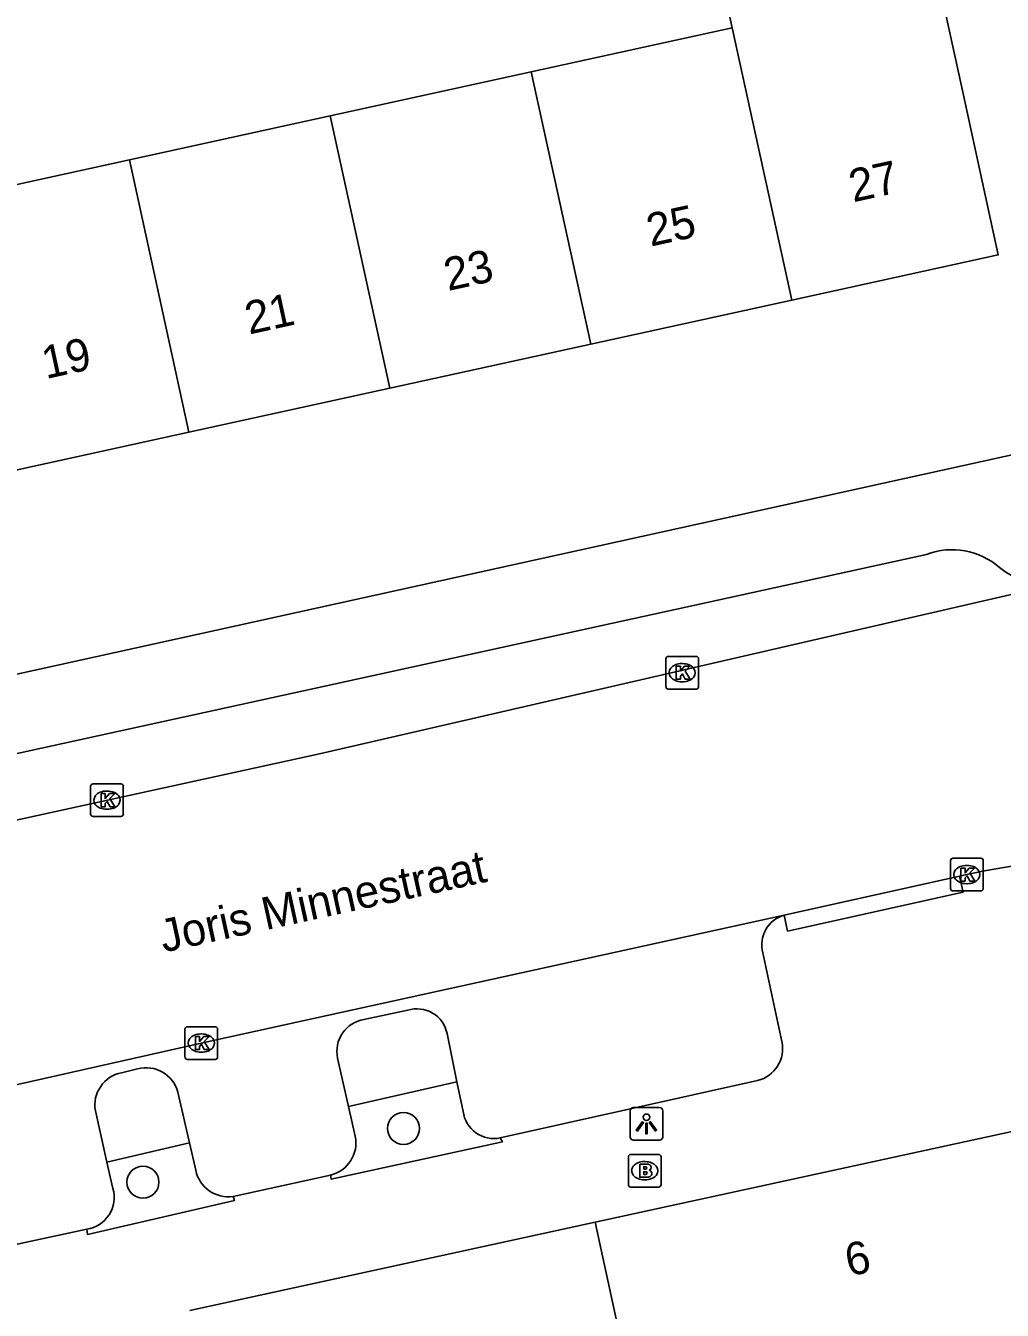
# Model space of a CAD drawing. Extents: x 160557 to 161245, y 385330 to 386505.
# Drawn here: x 160807.02 to 160836.93, y 385909.32 to 385948.64 of the extents above; entities that cross this region are included whole.
import ezdxf

# ---------------------------------------------------------------- set-up
doc = ezdxf.new("R2010")
doc.units = 0
for name, color, linetype in [('IMGEO_Boom', 7, 'Continuous'), ('IMGEO_Brandkraan', 7, 'Continuous'), ('IMGEO_Kolk', 7, 'Continuous'), ('IMGEO_Lichtpunt', 7, 'Continuous'), ('IMGEO_Openbare_ruimte_label', 7, 'Continuous'), ('IMGEO_Pand', 7, 'Continuous'), ('IMGEO_Pand_nummerreeks', 7, 'Continuous'), ('IMGEO_Parkeervlak_open', 7, 'Continuous'), ('IMGEO_Rijbaan_lokaal_gesloten', 7, 'Continuous'), ('IMGEO_Verkeerseiland_open', 7, 'Continuous'), ('IMGEO_Voetpad_open', 7, 'Continuous')]:
    doc.layers.add(name, color=color, linetype=linetype)

msp = doc.modelspace()

# ---------------------------------------------------------------- linework, layer by layer
at = {"layer": 'IMGEO_Boom'}
for centre in [(160818.592, 385914.884), (160810.615, 385913.24)]:
    msp.add_circle(centre, 0.489, dxfattribs=at)
at = {"layer": 'IMGEO_Brandkraan'}
for p, q in [((160825.477, 385913.163), (160825.477, 385914.015)), ((160825.552, 385914.089), (160826.404, 385914.089)), ((160826.478, 385914.015), (160826.478, 385913.163)), ((160825.965, 385913.869), (160825.99, 385913.869)), ((160825.988, 385913.309), (160825.963, 385913.309)), ((160826.404, 385913.089), (160825.552, 385913.089))]:
    msp.add_line(p, q, dxfattribs=at)
for points in [[(160825.477, 385913.163), (160825.477, 385914.015)], [(160825.552, 385914.089), (160826.404, 385914.089)], [(160826.478, 385914.015), (160826.478, 385913.163)], [(160825.825, 385913.789), (160825.825, 385913.389), (160826.038, 385913.389)], [(160826.056, 385913.789), (160825.825, 385913.789)], [(160826.004, 385913.708), (160825.95, 385913.708), (160825.95, 385913.632)], [(160825.95, 385913.632), (160826.003, 385913.632)], [(160826.012, 385913.556), (160825.95, 385913.556), (160825.95, 385913.475)], [(160825.95, 385913.475), (160826.012, 385913.475)], [(160826.404, 385913.089), (160825.552, 385913.089)]]:
    msp.add_lwpolyline(points, dxfattribs=at)
for centre, radius, start, end in [((160825.554, 385914.013), 0.0765, 91.552, 178.448), ((160825.554, 385914.013), 0.0765, 91.552, 178.448), ((160826.402, 385914.013), 0.0765, 1.552, 88.448), ((160826.402, 385914.013), 0.0765, 1.552, 88.448), ((160826.005, 385913.67), 0.0379, 267.8285, 90.9355), ((160826.06, 385913.644), 0.145, 59.4692, 91.5367), ((160826.085, 385913.691), 0.0922, 285.5137, 58.1501), ((160826.09, 385913.499), 0.105, 301.3115, 78.989), ((160826.013, 385913.515), 0.0404, 269.8759, 90.5077), ((160826.044, 385913.64), 0.251, 268.6676, 293.5347), ((160825.554, 385913.165), 0.0765, 181.552, 268.448), ((160825.554, 385913.165), 0.0765, 181.552, 268.448), ((160826.402, 385913.165), 0.0765, 271.552, 358.448), ((160826.402, 385913.165), 0.0765, 271.552, 358.448)]:
    msp.add_arc(centre, radius, start, end, dxfattribs=at)
for centre, major_axis, ratio, start_param, end_param in [((160825.964, 385913.589), (-0.387, 0.002), 0.722429, 4.712389, 7.853982), ((160825.989, 385913.589), (-0.39, 0.002), 0.717154, 1.570796, 4.712389)]:
    msp.add_ellipse(centre, major_axis=major_axis, ratio=ratio, start_param=start_param, end_param=end_param, dxfattribs=at)
at = {"layer": 'IMGEO_Kolk'}
for p, q in [((160826.7, 385929.333), (160827.552, 385929.333)), ((160826.625, 385928.407), (160826.625, 385929.259)), ((160827.113, 385929.113), (160827.138, 385929.113)), ((160827.626, 385929.259), (160827.626, 385928.407)), ((160827.136, 385928.553), (160827.111, 385928.553)), ((160827.552, 385928.333), (160826.7, 385928.333)), ((160809.088, 385925.432), (160809.94, 385925.432)), ((160809.013, 385924.506), (160809.013, 385925.358)), ((160809.501, 385925.212), (160809.526, 385925.212)), ((160810.014, 385925.358), (160810.014, 385924.506)), ((160809.524, 385924.652), (160809.499, 385924.652)), ((160809.94, 385924.432), (160809.088, 385924.432)), ((160835.341, 385922.229), (160835.341, 385923.081)), ((160835.416, 385923.155), (160836.268, 385923.155)), ((160836.342, 385923.081), (160836.342, 385922.229)), ((160835.829, 385922.935), (160835.854, 385922.935)), ((160835.852, 385922.375), (160835.827, 385922.375)), ((160836.268, 385922.155), (160835.416, 385922.155)), ((160811.901, 385917.07), (160811.901, 385917.922)), ((160811.976, 385917.996), (160812.828, 385917.996)), ((160812.902, 385917.922), (160812.902, 385917.07)), ((160812.389, 385917.776), (160812.414, 385917.776)), ((160812.412, 385917.216), (160812.387, 385917.216)), ((160812.828, 385916.996), (160811.976, 385916.996))]:
    msp.add_line(p, q, dxfattribs=at)
for points in [[(160826.7, 385929.333), (160827.552, 385929.333)], [(160826.625, 385928.407), (160826.625, 385929.259)], [(160826.946, 385929.033), (160827.069, 385929.033), (160827.069, 385928.882), (160827.199, 385929.033), (160827.363, 385929.033), (160827.217, 385928.882), (160827.37, 385928.633), (160827.218, 385928.633), (160827.133, 385928.797), (160827.069, 385928.73), (160827.069, 385928.633), (160826.946, 385928.633), (160826.946, 385929.033)], [(160827.626, 385929.259), (160827.626, 385928.407)], [(160827.552, 385928.333), (160826.7, 385928.333)], [(160809.088, 385925.432), (160809.94, 385925.432)], [(160809.013, 385924.506), (160809.013, 385925.358)], [(160809.334, 385925.132), (160809.457, 385925.132), (160809.457, 385924.981), (160809.587, 385925.132), (160809.751, 385925.132), (160809.605, 385924.981), (160809.758, 385924.732), (160809.606, 385924.732), (160809.521, 385924.896), (160809.457, 385924.829), (160809.457, 385924.732), (160809.334, 385924.732), (160809.334, 385925.132)], [(160810.014, 385925.358), (160810.014, 385924.506)], [(160809.94, 385924.432), (160809.088, 385924.432)], [(160835.341, 385922.229), (160835.341, 385923.081)], [(160835.416, 385923.155), (160836.268, 385923.155)], [(160836.342, 385923.081), (160836.342, 385922.229)], [(160835.662, 385922.855), (160835.785, 385922.855), (160835.785, 385922.704), (160835.915, 385922.855), (160836.079, 385922.855), (160835.933, 385922.704), (160836.086, 385922.455), (160835.934, 385922.455), (160835.849, 385922.619), (160835.785, 385922.552), (160835.785, 385922.455), (160835.662, 385922.455), (160835.662, 385922.855)], [(160836.268, 385922.155), (160835.416, 385922.155)], [(160811.901, 385917.07), (160811.901, 385917.922)], [(160811.976, 385917.996), (160812.828, 385917.996)], [(160812.902, 385917.922), (160812.902, 385917.07)], [(160812.222, 385917.696), (160812.345, 385917.696), (160812.345, 385917.545), (160812.475, 385917.696), (160812.639, 385917.696), (160812.493, 385917.545), (160812.646, 385917.296), (160812.494, 385917.296), (160812.409, 385917.46), (160812.345, 385917.393), (160812.345, 385917.296), (160812.222, 385917.296), (160812.222, 385917.696)], [(160812.828, 385916.996), (160811.976, 385916.996)]]:
    msp.add_lwpolyline(points, dxfattribs=at)
for centre, start, end in [((160826.702, 385929.257), 91.552, 178.448), ((160826.702, 385929.257), 91.552, 178.448), ((160827.55, 385929.257), 1.552, 88.448), ((160827.55, 385929.257), 1.552, 88.448), ((160826.702, 385928.409), 181.552, 268.448), ((160826.702, 385928.409), 181.552, 268.448), ((160827.55, 385928.409), 271.552, 358.448), ((160827.55, 385928.409), 271.552, 358.448), ((160809.09, 385925.356), 91.552, 178.448), ((160809.09, 385925.356), 91.552, 178.448), ((160809.938, 385925.356), 1.552, 88.448), ((160809.938, 385925.356), 1.552, 88.448), ((160809.09, 385924.508), 181.552, 268.448), ((160809.09, 385924.508), 181.552, 268.448), ((160809.938, 385924.508), 271.552, 358.448), ((160809.938, 385924.508), 271.552, 358.448), ((160835.418, 385923.079), 91.552, 178.448), ((160835.418, 385923.079), 91.552, 178.448), ((160836.266, 385923.079), 1.552, 88.448), ((160836.266, 385923.079), 1.552, 88.448), ((160835.418, 385922.231), 181.552, 268.448), ((160835.418, 385922.231), 181.552, 268.448), ((160836.266, 385922.231), 271.552, 358.448), ((160836.266, 385922.231), 271.552, 358.448), ((160811.978, 385917.92), 91.552, 178.448), ((160811.978, 385917.92), 91.552, 178.448), ((160812.826, 385917.92), 1.552, 88.448), ((160812.826, 385917.92), 1.552, 88.448), ((160811.978, 385917.072), 181.552, 268.448), ((160811.978, 385917.072), 181.552, 268.448), ((160812.826, 385917.072), 271.552, 358.448), ((160812.826, 385917.072), 271.552, 358.448)]:
    msp.add_arc(centre, 0.0765, start, end, dxfattribs=at)
for centre, major_axis, ratio, start_param, end_param in [((160827.112, 385928.833), (-0.387, 0.002), 0.722429, 4.712389, 7.853982), ((160827.137, 385928.833), (-0.39, 0.002), 0.717154, 1.570796, 4.712389), ((160809.5, 385924.932), (-0.387, 0.002), 0.722429, 4.712389, 7.853982), ((160809.525, 385924.932), (-0.39, 0.002), 0.717154, 1.570796, 4.712389), ((160835.828, 385922.655), (-0.387, 0.002), 0.722429, 4.712389, 7.853982), ((160835.853, 385922.655), (-0.39, 0.002), 0.717154, 1.570796, 4.712389), ((160812.388, 385917.496), (-0.387, 0.002), 0.722429, 4.712389, 7.853982), ((160812.413, 385917.496), (-0.39, 0.002), 0.717154, 1.570796, 4.712389)]:
    msp.add_ellipse(centre, major_axis=major_axis, ratio=ratio, start_param=start_param, end_param=end_param, dxfattribs=at)
at = {"layer": 'IMGEO_Lichtpunt'}
for p, q in [((160825.532, 385915.427), (160825.532, 385914.62)), ((160825.532, 385915.427), (160825.532, 385914.62)), ((160826.434, 385915.522), (160825.626, 385915.522)), ((160826.434, 385915.522), (160825.626, 385915.522)), ((160826.528, 385914.62), (160826.528, 385915.427)), ((160826.528, 385914.62), (160826.528, 385915.427)), ((160825.626, 385914.526), (160826.434, 385914.526)), ((160825.626, 385914.526), (160826.434, 385914.526))]:
    msp.add_line(p, q, dxfattribs=at)
for points in [[(160825.906, 385915.091), (160825.945, 385915.063), (160825.757, 385914.801), (160825.719, 385914.828), (160825.906, 385915.091)], [(160826.008, 385915.043), (160826.055, 385915.043), (160826.055, 385914.721), (160826.008, 385914.721), (160826.008, 385915.043)], [(160826.118, 385915.063), (160826.156, 385915.09), (160826.343, 385914.828), (160826.304, 385914.8), (160826.118, 385915.063)]]:
    msp.add_lwpolyline(points, dxfattribs=at)
msp.add_circle((160826.031, 385915.225), 0.0994, dxfattribs=at)
for centre, start, end in [((160825.626, 385915.427), 90, 180), ((160825.626, 385915.427), 90, 180), ((160826.434, 385915.427), 0, 90), ((160826.434, 385915.427), 0, 90), ((160825.626, 385914.62), 180, 270), ((160825.626, 385914.62), 180, 270), ((160826.434, 385914.62), 270, 0), ((160826.434, 385914.62), 270, 360)]:
    msp.add_arc(centre, 0.0946, start, end, dxfattribs=at)
at = {"layer": 'IMGEO_Pand'}
for points in [[(160828.655, 385948.574), (160828.162, 385950.825), (160834.488, 385952.21), (160834.981, 385949.959), (160835.061, 385949.595), (160835.736, 385946.509), (160836.805, 385941.624), (160830.48, 385940.24)], [(160822.503, 385947.228), (160828.655, 385948.574)], [(160828.655, 385948.574), (160830.48, 385940.24)], [(160816.351, 385945.881), (160822.503, 385947.228)], [(160824.328, 385938.893), (160822.503, 385947.228)], [(160810.198, 385944.535), (160816.351, 385945.881)], [(160818.176, 385937.546), (160816.351, 385945.881)], [(160804.046, 385943.188), (160810.198, 385944.535)], [(160812.023, 385936.199), (160810.198, 385944.535)], [(160830.48, 385940.24), (160824.328, 385938.893)], [(160824.328, 385938.893), (160818.176, 385937.546)], [(160818.176, 385937.546), (160812.023, 385936.199)], [(160812.023, 385936.199), (160805.871, 385934.853)], [(160824.466, 385912.014), (160839.147, 385915.209)], [(160812.046, 385909.311), (160824.466, 385912.014)], [(160832.965, 385872.859), (160824.466, 385912.014)]]:
    msp.add_lwpolyline(points, dxfattribs=at)
at = {"layer": 'IMGEO_Parkeervlak_open'}
for points in [[(160818.721, 385918.499), (160817.383, 385918.221)], [(160820.23, 385916.311), (160819.926, 385917.786)], [(160816.573, 385917.035), (160816.909, 385915.554)], [(160810.448, 385916.704), (160809.962, 385916.59)], [(160812.039, 385914.443), (160811.686, 385915.998)], [(160820.23, 385916.311), (160820.417, 385915.402)], [(160817.114, 385914.647), (160816.909, 385915.554)], [(160809.157, 385915.42), (160809.512, 385913.851)], [(160812.039, 385914.443), (160812.229, 385913.603)], [(160809.696, 385913.041), (160809.512, 385913.851)]]:
    msp.add_lwpolyline(points, dxfattribs=at)
for centre, radius, start, end in [((160819.008, 385917.61), 0.935, 10.8825, 107.8918), ((160817.55, 385917.237), 0.998, 99.6295, 191.7068), ((160810.713, 385915.731), 1.009, 15.3673, 105.2427), ((160810.154, 385915.596), 1.012, 100.9252, 190.0162), ((160821.364, 385915.53), 0.956, 187.6757, 281.459), ((160816.129, 385914.438), 1.007, 282.9881, 11.9949), ((160813.239, 385913.824), 1.034, 192.3488, 277.6403), ((160808.75, 385912.772), 0.983, 278.3462, 15.8855)]:
    msp.add_arc(centre, radius, start, end, dxfattribs=at)
at = {"layer": 'IMGEO_Rijbaan_lokaal_gesloten'}
for points in [[(160840.924, 385932.085), (160816.018, 385926.352), (160787.915, 385920.21), (160763.809, 385914.925), (160759.912, 385914.039), (160756.492, 385913.428), (160750.518, 385912.437), (160745.49, 385911.828)], [(160835.841, 385922.656), (160835.618, 385922.606)], [(160830.246, 385921.411), (160835.618, 385922.606)], [(160798.268, 385914.357), (160799.19, 385914.528), (160812.402, 385917.497), (160830.246, 385921.411)]]:
    msp.add_lwpolyline(points, dxfattribs=at)
msp.add_arc((160842.189, 385892.775), 30.548, 69.3173, 101.9932, dxfattribs=at)
at = {"layer": 'IMGEO_Verkeerseiland_open'}
for points in [[(160816.909, 385915.554), (160820.23, 385916.311)], [(160809.512, 385913.851), (160812.039, 385914.443)]]:
    msp.add_lwpolyline(points, dxfattribs=at)
at = {"layer": 'IMGEO_Voetpad_open'}
for points in [[(160791.225, 385925.374), (160838.197, 385935.721), (160841.431, 385936.281)], [(160795.465, 385923.891), (160834.609, 385932.455)], [(160835.618, 385922.606), (160835.726, 385922.118), (160830.354, 385920.923), (160830.246, 385921.411)], [(160829.595, 385920.262), (160830.177, 385917.542)], [(160829.435, 385916.347), (160821.554, 385914.593)], [(160821.554, 385914.593), (160821.62, 385914.471), (160816.378, 385913.328), (160816.355, 385913.456)], [(160816.355, 385913.456), (160813.377, 385912.799)], [(160813.377, 385912.799), (160813.417, 385912.677), (160808.922, 385911.64), (160808.893, 385911.799)], [(160808.893, 385911.799), (160801.025, 385910.108)]]:
    msp.add_lwpolyline(points, dxfattribs=at)
for centre, radius, start, end in [((160835.392, 385930.413), 2.187, 48.4589, 110.9901), ((160837.99, 385933.454), 1.813, 230.7524, 280.9402), ((160830.497, 385920.51), 0.935, 105.5489, 195.3811), ((160829.19, 385917.327), 1.01, 284.0475, 12.2785)]:
    msp.add_arc(centre, radius, start, end, dxfattribs=at)

# ---------------------------------------------------------------- texts
at = {"layer": 'IMGEO_Openbare_ruimte_label'}
msp.add_text('Joris Minnestraat', height=1, rotation=12.3548, dxfattribs=at).set_placement((160811.249, 385920.266))
at = {"layer": 'IMGEO_Pand_nummerreeks'}
for s, rotation, p in [('27', 12.3472, (160832.358, 385943.23)), ('25', 12.3467, (160826.157, 385941.874)), ('23', 12.3467, (160819.955, 385940.516)), ('21', 12.3467, (160813.865, 385939.183)), ('19', 12.3467, (160807.641, 385937.82)), ('6', 12.2782, (160832.235, 385910.348))]:
    msp.add_text(s, height=1, rotation=rotation, dxfattribs=at).set_placement(p)

doc.saveas('drawing.dxf')
